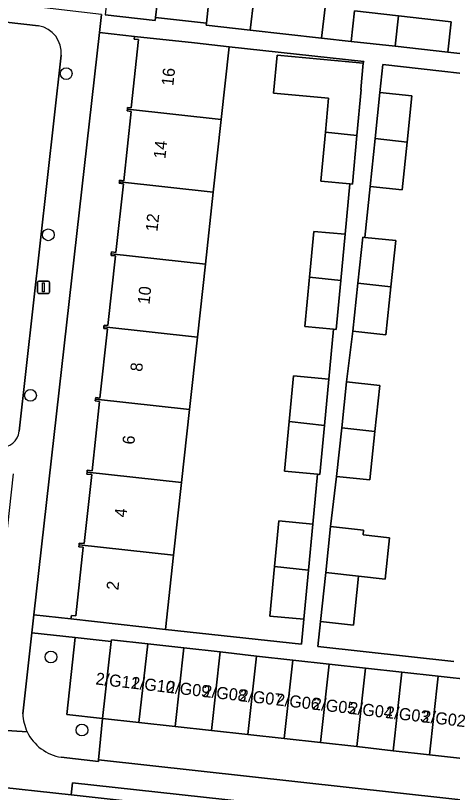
# Model space of a CAD drawing. Extents: x 161928 to 163071, y 386474 to 387428.
# Drawn here: x 162121.6 to 162157.8, y 386548 to 386612.4 of the extents above; entities that cross this region are included whole.
import ezdxf

# ---------------------------------------------------------------- set-up
doc = ezdxf.new("R2010")
doc.units = 0
for name, color, linetype in [('IMGEO_Boom', 7, 'Continuous'), ('IMGEO_Erf', 7, 'Continuous'), ('IMGEO_Groenvoorziening', 7, 'Continuous'), ('IMGEO_Lichtmast', 7, 'Continuous'), ('IMGEO_Pand', 7, 'Continuous'), ('IMGEO_Pand_nummerreeks', 7, 'Continuous'), ('IMGEO_Parkeervlak_open', 7, 'Continuous'), ('IMGEO_Rijbaan_lokaal_open', 7, 'Continuous'), ('IMGEO_Voetpad_gesloten', 7, 'Continuous'), ('IMGEO_Voetpad_open', 7, 'Continuous')]:
    doc.layers.add(name, color=color, linetype=linetype)

msp = doc.modelspace()

# ---------------------------------------------------------------- linework, layer by layer
at = {"layer": 'IMGEO_Boom'}
for centre in [(162125.799, 386607.575), (162124.314, 386594.21), (162122.834, 386580.895), (162124.531, 386559.208), (162127.103, 386553.146)]:
    msp.add_circle(centre, 0.489, dxfattribs=at)
at = {"layer": 'IMGEO_Erf'}
for points in [[(162147.275, 386613.078), (162146.987, 386610.509), (162149.437, 386610.244), (162149.72, 386612.766), (162153.377, 386612.355), (162157.742, 386611.866), (162157.459, 386609.345), (162161.465, 386608.906), (162161.753, 386611.475), (162165.429, 386611.063), (162171.332, 386610.401), (162171.044, 386607.832), (162174.405, 386607.455), (162176.389, 386624.747)], [(162133.478, 386614.574), (162133.214, 386612.225), (162137.427, 386611.752), (162137.696, 386614.152)], [(162163.338, 386607.058), (162152.076, 386608.314), (162151.832, 386606.003), (162154.488, 386605.723), (162154.084, 386601.896), (162153.665, 386597.923), (162151.008, 386598.203), (162150.564, 386593.998), (162153.148, 386593.725), (162152.744, 386589.898), (162152.324, 386585.921), (162149.587, 386586.21), (162149.064, 386582.016), (162151.809, 386581.726), (162151.405, 386577.9), (162150.982, 386573.892), (162148.237, 386574.182), (162147.736, 386570.016), (162150.468, 386569.728), (162150.425, 386569.323), (162152.617, 386569.092), (162152.255, 386565.656), (162150.064, 386565.901), (162149.636, 386561.847), (162146.904, 386562.136), (162146.687, 386560.082), (162157.955, 386558.825)]]:
    msp.add_lwpolyline(points, dxfattribs=at)
for points in [[(162129.225, 386586.409), (162128.908, 386586.444), (162128.923, 386586.578), (162128.937, 386586.711), (162129.251, 386586.676), (162129.884, 386592.457), (162129.519, 386592.497), (162129.534, 386592.64), (162129.55, 386592.784), (162129.918, 386592.744), (162130.542, 386598.439), (162130.194, 386598.477), (162130.208, 386598.602), (162130.222, 386598.732), (162130.567, 386598.695), (162131.196, 386604.438), (162130.862, 386604.474), (162130.878, 386604.618), (162130.893, 386604.761), (162131.186, 386604.729), (162131.807, 386610.399), (162131.448, 386610.438), (162131.472, 386610.662), (162128.549, 386610.991), (162123.113, 386562.703), (162126.191, 386562.357), (162126.224, 386562.657), (162126.595, 386562.617), (162127.217, 386568.303), (162126.852, 386568.342), (162126.869, 386568.498), (162126.886, 386568.653), (162127.286, 386568.609), (162127.913, 386574.329), (162127.512, 386574.373), (162127.529, 386574.53), (162127.546, 386574.684), (162127.94, 386574.641), (162128.569, 386580.391), (162128.214, 386580.43), (162128.229, 386580.57), (162128.244, 386580.71), (162128.597, 386580.671)], [(162147.982, 386586.379), (162145.607, 386586.601), (162145.991, 386590.704), (162146.346, 386594.494), (162148.936, 386594.251), (162149.329, 386598.439), (162146.922, 386598.665), (162147.302, 386602.72), (162147.565, 386605.523), (162142.995, 386605.951), (162143.29, 386609.098), (162150.451, 386608.427), (162150.495, 386608.579), (162139.322, 386609.802), (162138.66, 386603.762), (162138.002, 386597.745), (162137.349, 386591.781), (162136.686, 386585.724), (162136.028, 386579.713), (162135.366, 386573.668), (162134.705, 386567.636), (162134.034, 386561.498), (162145.32, 386560.264), (162145.514, 386562.333), (162142.693, 386562.598), (162143.078, 386566.702), (162143.432, 386570.488), (162146.253, 386570.224), (162146.64, 386574.353), (162143.919, 386574.608), (162144.305, 386578.728), (162144.659, 386582.512), (162147.595, 386582.237)]]:
    msp.add_lwpolyline(points, close=True, dxfattribs=at)
at = {"layer": 'IMGEO_Groenvoorziening'}
for points in [[(162126.549, 386560.818), (162122.944, 386561.198), (162122.19, 386554.504)], [(162125.384, 386550.889), (162128.471, 386550.538), (162128.48, 386550.667), (162128.822, 386554.12), (162125.84, 386554.452), (162126.549, 386560.818)]]:
    msp.add_lwpolyline(points, dxfattribs=at)
msp.add_lwpolyline([(162128.822, 386554.12), (162129.532, 386560.504), (162126.549, 386560.818), (162125.84, 386554.452)], close=True, dxfattribs=at)
for centre, radius, start, end in [((162126, 386554.653), 3.813, 182.24046, 205.72458), ((162126.004, 386554.656), 3.817, 205.73706, 260.65985)]:
    msp.add_arc(centre, radius, start, end, dxfattribs=at)
at = {"layer": 'IMGEO_Lichtmast'}
for p, q in [((162123.413, 386589.455), (162123.413, 386590.255)), ((162123.413, 386590.255), (162123.413, 386589.455)), ((162123.513, 386590.355), (162124.303, 386590.355)), ((162124.303, 386590.355), (162123.513, 386590.355)), ((162124.403, 386590.255), (162124.403, 386589.455)), ((162124.403, 386589.455), (162124.403, 386590.255)), ((162124.303, 386589.355), (162123.513, 386589.355)), ((162123.513, 386589.355), (162124.303, 386589.355))]:
    msp.add_line(p, q, dxfattribs=at)
msp.add_lwpolyline([(162123.833, 386590.23), (162123.983, 386590.23), (162123.983, 386589.48), (162123.833, 386589.48), (162123.833, 386590.23)], dxfattribs=at)
for centre, start, end in [((162123.513, 386590.255), 90, 180), ((162123.513, 386590.255), 90, 180), ((162124.303, 386590.255), 0, 90), ((162124.303, 386590.255), 360, 90), ((162123.513, 386589.455), 180, 270), ((162123.513, 386589.455), 180, 270), ((162124.303, 386589.455), 270, 0), ((162124.303, 386589.455), 270, 0)]:
    msp.add_arc(centre, 0.1, start, end, dxfattribs=at)
at = {"layer": 'IMGEO_Pand'}
for points in [[(162133.478, 386614.574), (162129.321, 386615.04), (162129.021, 386612.449), (162133.187, 386611.982), (162133.214, 386612.225)], [(162141.354, 386613.742), (162137.696, 386614.152), (162137.427, 386611.752), (162137.408, 386611.583), (162141.057, 386611.174)], [(162146.987, 386610.509), (162147.275, 386613.078), (162141.354, 386613.742), (162141.057, 386611.174)], [(162153.377, 386612.355), (162149.72, 386612.766), (162149.437, 386610.244), (162153.085, 386609.835)], [(162153.085, 386609.835), (162157.459, 386609.345), (162157.742, 386611.866), (162153.377, 386612.355)], [(162138.66, 386603.762), (162139.322, 386609.802), (162136.443, 386610.117), (162131.472, 386610.662), (162131.448, 386610.438), (162131.807, 386610.399), (162131.186, 386604.729), (162130.893, 386604.761), (162130.878, 386604.618)], [(162150.278, 386606.264), (162150.248, 386606.267), (162150.451, 386608.427), (162143.29, 386609.098), (162142.995, 386605.951), (162147.565, 386605.523), (162147.302, 386602.72), (162149.919, 386602.433)], [(162154.084, 386601.896), (162154.488, 386605.723), (162151.832, 386606.003), (162151.43, 386602.193)], [(162130.878, 386604.618), (162130.862, 386604.474), (162131.196, 386604.438), (162130.567, 386598.695), (162130.222, 386598.732), (162130.208, 386598.602), (162138.002, 386597.745), (162138.66, 386603.762)], [(162149.919, 386602.433), (162147.302, 386602.72), (162146.922, 386598.665), (162149.329, 386598.439), (162149.544, 386598.419)], [(162151.43, 386602.193), (162151.008, 386598.203), (162153.665, 386597.923), (162154.084, 386601.896)], [(162137.349, 386591.781), (162138.002, 386597.745), (162130.208, 386598.602), (162130.194, 386598.477), (162130.542, 386598.439), (162129.918, 386592.744), (162129.55, 386592.784), (162129.534, 386592.64)], [(162148.577, 386590.42), (162148.936, 386594.251), (162146.346, 386594.494), (162145.991, 386590.704)], [(162153.148, 386593.725), (162150.564, 386593.998), (162150.411, 386594.014), (162150.009, 386590.204), (162152.744, 386589.898)], [(162136.686, 386585.724), (162137.349, 386591.781), (162129.534, 386592.64), (162129.519, 386592.497), (162129.884, 386592.457), (162129.251, 386586.676), (162128.937, 386586.711), (162128.923, 386586.578)], [(162148.577, 386590.42), (162145.991, 386590.704), (162145.607, 386586.601), (162147.982, 386586.379), (162148.197, 386586.359)], [(162150.009, 386590.204), (162149.587, 386586.21), (162152.324, 386585.921), (162152.744, 386589.898)], [(162128.923, 386586.578), (162128.908, 386586.444), (162129.225, 386586.409), (162128.597, 386580.671), (162128.244, 386580.71), (162128.229, 386580.57), (162136.028, 386579.713), (162136.686, 386585.724)], [(162147.236, 386578.406), (162147.595, 386582.237), (162144.659, 386582.512), (162144.305, 386578.728)], [(162151.405, 386577.9), (162151.809, 386581.726), (162149.064, 386582.016), (162148.662, 386578.206)], [(162135.366, 386573.668), (162136.028, 386579.713), (162128.229, 386580.57), (162128.214, 386580.43), (162128.569, 386580.391), (162127.94, 386574.641), (162127.546, 386574.684), (162127.529, 386574.53)], [(162147.236, 386578.406), (162144.305, 386578.728), (162143.919, 386574.608), (162146.64, 386574.353), (162146.855, 386574.333)], [(162148.662, 386578.206), (162148.237, 386574.182), (162150.982, 386573.892), (162151.405, 386577.9)], [(162127.529, 386574.53), (162127.512, 386574.373), (162127.913, 386574.329), (162127.286, 386568.609), (162126.886, 386568.653), (162126.869, 386568.498), (162134.705, 386567.636), (162135.366, 386573.668)], [(162145.894, 386566.393), (162146.253, 386570.224), (162143.432, 386570.488), (162143.078, 386566.702)], [(162152.617, 386569.092), (162150.425, 386569.323), (162150.468, 386569.728), (162147.736, 386570.016), (162147.334, 386566.206), (162150.064, 386565.901), (162152.255, 386565.656)], [(162126.869, 386568.498), (162126.852, 386568.342), (162127.217, 386568.303), (162126.595, 386562.617), (162126.224, 386562.657), (162126.191, 386562.357), (162134.034, 386561.498), (162134.705, 386567.636)], [(162143.078, 386566.702), (162142.693, 386562.598), (162145.514, 386562.333), (162145.894, 386566.393)], [(162147.334, 386566.206), (162146.904, 386562.136), (162149.636, 386561.847), (162150.064, 386565.901)], [(162131.834, 386553.785), (162132.558, 386560.291), (162129.546, 386560.626), (162129.532, 386560.504), (162128.822, 386554.12)], [(162134.846, 386553.449), (162135.57, 386559.955), (162132.558, 386560.291), (162131.834, 386553.785)], [(162137.858, 386553.114), (162138.582, 386559.62), (162135.57, 386559.955), (162134.846, 386553.449)], [(162140.87, 386552.779), (162141.594, 386559.285), (162138.582, 386559.62), (162137.858, 386553.114)], [(162143.882, 386552.444), (162144.606, 386558.95), (162141.594, 386559.285), (162140.87, 386552.779)], [(162146.894, 386552.108), (162147.619, 386558.614), (162144.606, 386558.95), (162143.882, 386552.444)], [(162149.906, 386551.773), (162150.631, 386558.279), (162147.619, 386558.614), (162146.894, 386552.108)], [(162152.919, 386551.438), (162153.643, 386557.944), (162150.631, 386558.279), (162149.906, 386551.773)], [(162155.931, 386551.103), (162156.655, 386557.609), (162153.643, 386557.944), (162152.919, 386551.438)], [(162158.943, 386550.767), (162159.667, 386557.273), (162156.655, 386557.609), (162155.931, 386551.103)]]:
    msp.add_lwpolyline(points, close=True, dxfattribs=at)
at = {"layer": 'IMGEO_Parkeervlak_open'}
for points in [[(162123.51, 386611.519), (162119.329, 386612), (162115.234, 386575.002)], [(162121.902, 386577.926), (162125.366, 386609.092)]]:
    msp.add_lwpolyline(points, dxfattribs=at)
for centre, radius, start, end in [((162123.17, 386609.336), 2.21, 353.67022, 81.14224), ((162120.423, 386578.091), 1.489, 264.04097, 353.65397)]:
    msp.add_arc(centre, radius, start, end, dxfattribs=at)
at = {"layer": 'IMGEO_Rijbaan_lokaal_open'}
msp.add_lwpolyline([(162166.573, 386543.349), (162164.968, 386543.507), (162163.937, 386543.598), (162162.151, 386543.798), (162126.209, 386547.768), (162119.074, 386548.556), (162119.043, 386548.015), (162118.536, 386543.54), (162120.691, 386543.313), (162123.954, 386542.959), (162155.203, 386539.498)], dxfattribs=at)
at = {"layer": 'IMGEO_Voetpad_gesloten'}
msp.add_lwpolyline([(162126.209, 386547.768), (162162.151, 386543.798), (162162.213, 386544.84), (162126.323, 386548.776)], close=True, dxfattribs=at)
at = {"layer": 'IMGEO_Voetpad_open'}
for points in [[(162123.113, 386562.703), (162128.549, 386610.991), (162128.717, 386612.483), (162125.402, 386612.855), (162121.662, 386613.315), (162120.277, 386613.481), (162119.517, 386613.573), (162119.329, 386612), (162123.51, 386611.519)], [(162128.717, 386612.483), (162128.549, 386610.991), (162131.472, 386610.662), (162136.443, 386610.117), (162139.322, 386609.802), (162150.495, 386608.579), (162150.451, 386608.427), (162150.248, 386606.267), (162150.278, 386606.264), (162149.919, 386602.433), (162149.544, 386598.419), (162149.329, 386598.439), (162148.936, 386594.251), (162148.577, 386590.42), (162148.197, 386586.359), (162147.982, 386586.379), (162147.595, 386582.237), (162147.236, 386578.406), (162146.855, 386574.333), (162146.64, 386574.353), (162146.253, 386570.224), (162145.894, 386566.393), (162145.514, 386562.333), (162145.32, 386560.264), (162134.034, 386561.498), (162126.191, 386562.357), (162123.113, 386562.703), (162122.944, 386561.198), (162126.549, 386560.818), (162129.532, 386560.504), (162129.546, 386560.626), (162132.558, 386560.291), (162135.57, 386559.955), (162138.582, 386559.62), (162141.594, 386559.285), (162144.606, 386558.95), (162147.619, 386558.614), (162150.631, 386558.279), (162153.643, 386557.944), (162156.655, 386557.609), (162159.667, 386557.273)], [(162161.465, 386608.906), (162157.459, 386609.345), (162153.085, 386609.835), (162149.437, 386610.244), (162146.987, 386610.509), (162141.057, 386611.174), (162137.408, 386611.583), (162137.427, 386611.752), (162133.214, 386612.225), (162133.187, 386611.982), (162129.021, 386612.449)], [(162125.366, 386609.092), (162121.902, 386577.926)], [(162157.955, 386558.825), (162146.687, 386560.082), (162146.904, 386562.136), (162147.334, 386566.206), (162147.736, 386570.016), (162148.237, 386574.182), (162148.662, 386578.206), (162149.064, 386582.016), (162149.587, 386586.21), (162150.009, 386590.204), (162150.411, 386594.014), (162150.564, 386593.998), (162151.008, 386598.203), (162151.43, 386602.193), (162151.832, 386606.003), (162152.076, 386608.314), (162163.338, 386607.058)], [(162121.388, 386574.383), (162120.774, 386568.556), (162119.844, 386559.722), (162119.569, 386557.106), (162119.137, 386553.235), (162122.565, 386552.998)], [(162122.19, 386554.504), (162122.944, 386561.198), (162123.113, 386562.703)], [(162122.565, 386552.998), (162119.137, 386553.235)], [(162128.48, 386550.667), (162128.471, 386550.538), (162125.384, 386550.889)], [(162163.632, 386546.654), (162161.545, 386546.887), (162161.56, 386547.02), (162128.48, 386550.667)], [(162117.072, 386548.766), (162119.074, 386548.556), (162126.209, 386547.768), (162126.323, 386548.776), (162162.213, 386544.84), (162162.151, 386543.798), (162163.937, 386543.598), (162164.968, 386543.507), (162165.28, 386546.768)]]:
    msp.add_lwpolyline(points, dxfattribs=at)
msp.add_lwpolyline([(162161.955, 386550.432), (162158.943, 386550.767), (162155.931, 386551.103), (162152.919, 386551.438), (162149.906, 386551.773), (162146.894, 386552.108), (162143.882, 386552.444), (162140.87, 386552.779), (162137.858, 386553.114), (162134.846, 386553.449), (162131.834, 386553.785), (162128.822, 386554.12), (162128.48, 386550.667), (162161.56, 386547.02)], close=True, dxfattribs=at)
for centre, radius, start, end in [((162123.17, 386609.336), 2.21, 353.67022, 81.14224), ((162120.423, 386578.091), 1.489, 264.04097, 353.65397), ((162126, 386554.653), 3.813, 182.24046, 205.72458), ((162126.004, 386554.656), 3.817, 205.73706, 260.65985)]:
    msp.add_arc(centre, radius, start, end, dxfattribs=at)

# ---------------------------------------------------------------- texts
at = {"layer": 'IMGEO_Pand_nummerreeks'}
for s, rotation, p in [('16', 83.77486, (162134.683, 386606.517)), ('14', 83.77486, (162134.024, 386600.479)), ('12', 83.77486, (162133.366, 386594.437)), ('10', 83.77486, (162132.707, 386588.405)), ('8', 83.77486, (162132.098, 386582.825)), ('6', 83.77486, (162131.44, 386576.783)), ('4', 83.77486, (162130.781, 386570.744)), ('2', 83.77486, (162130.122, 386564.704)), ('2/G11', 353.40446, (162128.205, 386556.935)), ('2/G10', 353.40446, (162131.129, 386556.597)), ('2/G09', 353.40446, (162134.063, 386556.257)), ('2/G08', 353.40446, (162137.099, 386555.906)), ('2/G07', 353.40446, (162140.126, 386555.556)), ('2/G06', 353.40446, (162143.157, 386555.206)), ('2/G05', 353.40446, (162146.187, 386554.856)), ('2/G04', 353.40446, (162149.217, 386554.505)), ('2/G03', 353.40446, (162152.248, 386554.155)), ('2/G02', 353.40446, (162155.272, 386553.805))]:
    msp.add_text(s, height=1, rotation=rotation, dxfattribs=at).set_placement(p)

doc.saveas('drawing.dxf')
